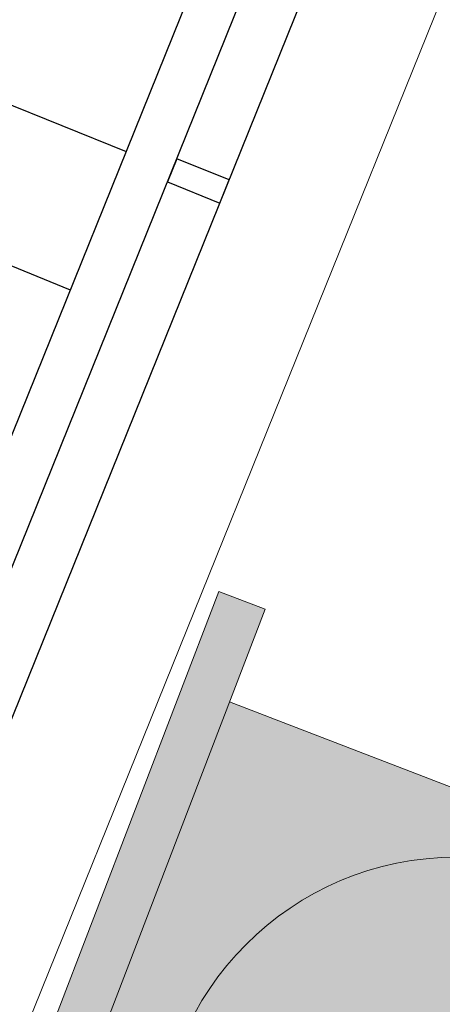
# Model space of a CAD drawing. Header units: millimetres. Extents: x -526411 to -400573, y 47353 to 130199.
# Tile 314 of 543: x -480716 to -479863, y 101782 to 103765. Entities that reach past the tile are written whole.
import ezdxf

# ---------------------------------------------------------------- set-up
doc = ezdxf.new("R2010")
doc.units = ezdxf.units.MM
for name, color, linetype, lineweight in [('01_ALGEMEEN', 7, 'Continuous', 18), ('I-FURN', 30, 'Continuous', 18), ('I-FURN-IDEN', 211, 'Continuous', 18), ('m-pg-03_AI_dwg', 8, 'Continuous', 18)]:
    doc.layers.add(name, color=color, linetype=linetype, lineweight=lineweight)

# ---------------------------------------------------------------- blocks, each defined once
blk = doc.blocks.new('80_KA_CE2_coupe werkplek 2P - Type 2-221680-3e Verdieping - Percelen telling LI')
at = {"layer": 'I-FURN'}
for points in [[(925, -1053.4), (925, 1046.6), (825, 1046.6), (825, 46.6), (-825, 46.6), (-825, 1046.6), (-925, 1046.6), (-925, -1053.4), (-825, -1053.4), (-825, -53.4), (825, -53.4), (825, -1053.4)], [(825, 46.6), (825, 846.6), (-825, 846.6), (-825, 46.6), (815, 46.6)]]:
    blk.add_hatch(color=122, dxfattribs=at).paths.add_polyline_path(points, flags=0)
for p, q in [((-925, 1046.6), (-925, -1053.4)), ((-825, 1046.6), (-925, 1046.6)), ((-825, 46.6), (-825, 1046.6)), ((825, 846.6), (-825, 846.6))]:
    blk.add_line(p, q, dxfattribs=at)
blk = doc.blocks.new('m-pg-03_AI_dwg_block 5-638973-3e Verdieping - Percelen telling LI')
at = {"layer": '01_ALGEMEEN', "color": 253, "lineweight": 25}
blk.add_line((-996.931, -32.422), (-627.114, 882.916), dxfattribs=at)
blk = doc.blocks.new('m-pg-03_AI_dwg_block 6-638974-3e Verdieping - Percelen telling LI')
at = {"layer": '01_ALGEMEEN', "color": 253, "lineweight": 25}
blk.add_line((-993.858, -38.515), (-620.663, 885.172), dxfattribs=at)
blk = doc.blocks.new('m-pg-03_AI_dwg_block 12-638980-3e Verdieping - Percelen telling LI')
at = {"layer": '01_ALGEMEEN', "color": 253, "lineweight": 25}
blk.add_line((-999.926, -27.805), (-632.968, 880.425), dxfattribs=at)
blk = doc.blocks.new('m-pg-03_AI_dwg_block 469-639437-3e Verdieping - Percelen telling LI')
at = {"layer": '01_ALGEMEEN', "color": 253, "lineweight": 25}
blk.add_line((-698.386, 826.713), (-660.808, 811.531), dxfattribs=at)
blk = doc.blocks.new('m-pg-03_AI_dwg_block 470-639438-3e Verdieping - Percelen telling LI')
at = {"layer": '01_ALGEMEEN', "color": 253, "lineweight": 25}
blk.add_line((-703.452, 814.189), (-665.874, 799.002), dxfattribs=at)
blk = doc.blocks.new('m-pg-03_AI_dwg_block 474-639442-3e Verdieping - Percelen telling LI')
at = {"layer": '01_ALGEMEEN', "color": 253, "lineweight": 25, "flags": 128}
blk.add_lwpolyline([(-652.297, 806.87), (-651.453, 808.96), (-656.215, 810.883), (-657.059, 808.793)], close=True, dxfattribs=at)
blk = doc.blocks.new('m-pg-03_AI_dwg_block 2-641149-3e Verdieping - Percelen telling LI')
for name in ['m-pg-03_AI_dwg_block 6-638974-3e Verdieping - Percelen telling LI', 'm-pg-03_AI_dwg_block 5-638973-3e Verdieping - Percelen telling LI', 'm-pg-03_AI_dwg_block 12-638980-3e Verdieping - Percelen telling LI', 'm-pg-03_AI_dwg_block 469-639437-3e Verdieping - Percelen telling LI', 'm-pg-03_AI_dwg_block 470-639438-3e Verdieping - Percelen telling LI', 'm-pg-03_AI_dwg_block 474-639442-3e Verdieping - Percelen telling LI']:
    blk.add_blockref(name, (0, 0))
blk = doc.blocks.new('m-pg-03_AI_dwg_block 3269-642238-3e Verdieping - Percelen telling LI')
at = {"layer": '01_ALGEMEEN', "color": 213, "lineweight": 13}
blk.add_line((-609.628, 881.204), (-983.032, -43.027), dxfattribs=at)
blk = doc.blocks.new('m-pg-03_AI_dwg-638970-3e Verdieping - Percelen telling LI')
for name in ['m-pg-03_AI_dwg_block 2-641149-3e Verdieping - Percelen telling LI', 'm-pg-03_AI_dwg_block 3269-642238-3e Verdieping - Percelen telling LI']:
    blk.add_blockref(name, (0, 0))
blk = doc.blocks.new('00_KU_meubel_tag - 00_KU_meubel_tag-3198169-3e Verdieping - Percelen telling LI')
at = {"layer": 'I-FURN-IDEN'}
blk.add_circle((0, 0), 3, dxfattribs=at)
for start, end in [(360, 180), (180, 360)]:
    blk.add_arc((0, 0), 3, start, end, dxfattribs=at)

msp = doc.modelspace()

# ---------------------------------------------------------------- block references
at = {"layer": 'I-FURN', "rotation": 338.999999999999}
msp.add_blockref('80_KA_CE2_coupe werkplek 2P - Type 2-221680-3e Verdieping - Percelen telling LI', (-479825.7, 101305), dxfattribs=at)
at = {"layer": 'I-FURN-IDEN', "xscale": 199.9999999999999, "yscale": 199.9999999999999, "zscale": 199.9999999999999}
msp.add_blockref('00_KU_meubel_tag - 00_KU_meubel_tag-3198169-3e Verdieping - Percelen telling LI', (-479834.9, 101478.4), dxfattribs=at)
at = {"layer": 'm-pg-03_AI_dwg', "color": 133, "xscale": 22.2068924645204, "yscale": 22.2068924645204, "zscale": 22.2068924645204}
msp.add_blockref('m-pg-03_AI_dwg-638970-3e Verdieping - Percelen telling LI', (-465826.5, 85478), dxfattribs=at)

doc.saveas('drawing.dxf')
